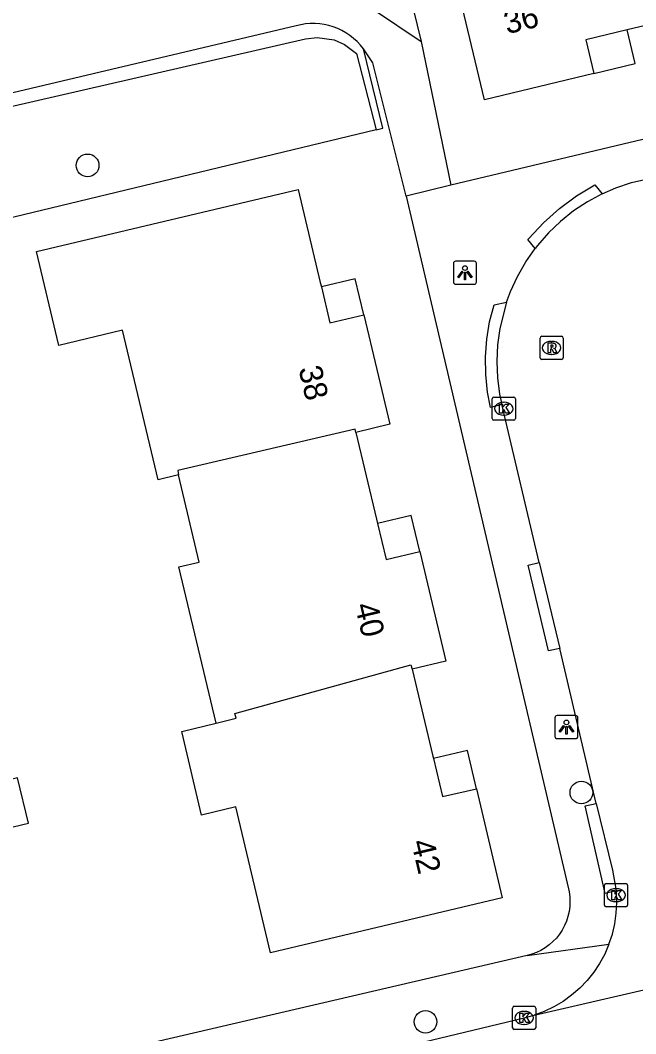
# Model space of a CAD drawing. Extents: x 162026 to 163499, y 387297 to 388169.
# Drawn here: x 163062.96 to 163089.54, y 388037.54 to 388081.31 of the extents above; entities that cross this region are included whole.
import ezdxf

# ---------------------------------------------------------------- set-up
doc = ezdxf.new("R2010")
doc.units = 0
for name, color, linetype in [('IMGEO_Boom', 7, 'Continuous'), ('IMGEO_Groenvoorziening', 7, 'Continuous'), ('IMGEO_Haag', 7, 'Continuous'), ('IMGEO_Kolk', 7, 'Continuous'), ('IMGEO_Lichtpunt', 7, 'Continuous'), ('IMGEO_Pand', 7, 'Continuous'), ('IMGEO_Pand_nummerreeks', 7, 'Continuous'), ('IMGEO_Pand_overbouw', 7, 'Continuous'), ('IMGEO_Rijbaan_lokaal_open', 7, 'Continuous'), ('IMGEO_Rioolput', 7, 'Continuous'), ('IMGEO_Voetpad_open', 7, 'Continuous')]:
    doc.layers.add(name, color=color, linetype=linetype)

msp = doc.modelspace()

# ---------------------------------------------------------------- linework, layer by layer
at = {"layer": 'IMGEO_Boom'}
for centre in [(163065.866, 388075.04), (163087.189, 388047.962), (163080.455, 388038.056)]:
    msp.add_circle(centre, 0.489, dxfattribs=at)
at = {"layer": 'IMGEO_Groenvoorziening'}
for points in [[(163076.506, 388098.756), (163075.809, 388098.613), (163080.276, 388080.394)], [(163078.327, 388076.574), (163054.666, 388070.869), (163062.893, 388035.814)]]:
    msp.add_lwpolyline(points, dxfattribs=at)
at = {"layer": 'IMGEO_Haag'}
for points in [[(163049.591, 388075.097), (163049.632, 388074.917), (163049.699, 388074.625), (163075.271, 388080.502), (163075.773, 388080.561), (163076.519, 388080.454), (163076.958, 388080.265), (163077.472, 388079.866), (163078.327, 388076.574)], [(163078.327, 388076.574), (163078.618, 388076.644), (163077.774, 388080.071)]]:
    msp.add_lwpolyline(points, dxfattribs=at)
at = {"layer": 'IMGEO_Kolk'}
for p, q in [((163083.338, 388064.108), (163083.338, 388064.96)), ((163083.413, 388065.034), (163084.265, 388065.034)), ((163084.339, 388064.96), (163084.339, 388064.108)), ((163083.826, 388064.814), (163083.851, 388064.814)), ((163084.265, 388064.034), (163083.413, 388064.034)), ((163083.849, 388064.254), (163083.824, 388064.254)), ((163088.186, 388043.101), (163088.186, 388043.953)), ((163088.261, 388044.027), (163089.113, 388044.027)), ((163089.187, 388043.953), (163089.187, 388043.101)), ((163088.674, 388043.807), (163088.699, 388043.807)), ((163089.113, 388043.027), (163088.261, 388043.027)), ((163088.697, 388043.247), (163088.672, 388043.247)), ((163084.215, 388037.801), (163084.215, 388038.653)), ((163084.29, 388038.727), (163085.142, 388038.727)), ((163085.216, 388038.653), (163085.216, 388037.801)), ((163084.703, 388038.507), (163084.728, 388038.507)), ((163085.142, 388037.727), (163084.29, 388037.727)), ((163084.726, 388037.947), (163084.701, 388037.947))]:
    msp.add_line(p, q, dxfattribs=at)
for points in [[(163083.338, 388064.108), (163083.338, 388064.96)], [(163083.413, 388065.034), (163084.265, 388065.034)], [(163084.339, 388064.96), (163084.339, 388064.108)], [(163083.659, 388064.734), (163083.782, 388064.734), (163083.782, 388064.583), (163083.912, 388064.734), (163084.076, 388064.734), (163083.93, 388064.583), (163084.083, 388064.334), (163083.931, 388064.334), (163083.846, 388064.498), (163083.782, 388064.431), (163083.782, 388064.334), (163083.659, 388064.334), (163083.659, 388064.734)], [(163084.265, 388064.034), (163083.413, 388064.034)], [(163088.186, 388043.101), (163088.186, 388043.953)], [(163088.261, 388044.027), (163089.113, 388044.027)], [(163089.187, 388043.953), (163089.187, 388043.101)], [(163088.507, 388043.727), (163088.63, 388043.727), (163088.63, 388043.576), (163088.76, 388043.727), (163088.924, 388043.727), (163088.778, 388043.576), (163088.931, 388043.327), (163088.779, 388043.327), (163088.694, 388043.491), (163088.63, 388043.424), (163088.63, 388043.327), (163088.507, 388043.327), (163088.507, 388043.727)], [(163089.113, 388043.027), (163088.261, 388043.027)], [(163084.215, 388037.801), (163084.215, 388038.653)], [(163084.29, 388038.727), (163085.142, 388038.727)], [(163085.216, 388038.653), (163085.216, 388037.801)], [(163084.536, 388038.427), (163084.659, 388038.427), (163084.659, 388038.276), (163084.789, 388038.427), (163084.953, 388038.427), (163084.807, 388038.276), (163084.96, 388038.027), (163084.808, 388038.027), (163084.723, 388038.191), (163084.659, 388038.124), (163084.659, 388038.027), (163084.536, 388038.027), (163084.536, 388038.427)], [(163085.142, 388037.727), (163084.29, 388037.727)]]:
    msp.add_lwpolyline(points, dxfattribs=at)
for centre, start, end in [((163083.415, 388064.958), 91.552, 178.448), ((163083.415, 388064.958), 91.552, 178.448), ((163084.263, 388064.958), 1.552, 88.448), ((163084.263, 388064.958), 1.552, 88.448), ((163083.415, 388064.11), 181.552, 268.448), ((163083.415, 388064.11), 181.552, 268.448), ((163084.263, 388064.11), 271.552, 358.448), ((163084.263, 388064.11), 271.552, 358.448), ((163088.263, 388043.951), 91.552, 178.448), ((163088.263, 388043.951), 91.552, 178.448), ((163089.111, 388043.951), 1.552, 88.448), ((163089.111, 388043.951), 1.552, 88.448), ((163088.263, 388043.103), 181.552, 268.448), ((163088.263, 388043.103), 181.552, 268.448), ((163089.111, 388043.103), 271.552, 358.448), ((163089.111, 388043.103), 271.552, 358.448), ((163084.292, 388038.651), 91.552, 178.448), ((163084.292, 388038.651), 91.552, 178.448), ((163085.14, 388038.651), 1.552, 88.448), ((163085.14, 388038.651), 1.552, 88.448), ((163084.292, 388037.803), 181.552, 268.448), ((163084.292, 388037.803), 181.552, 268.448), ((163085.14, 388037.803), 271.552, 358.448), ((163085.14, 388037.803), 271.552, 358.448)]:
    msp.add_arc(centre, 0.0765, start, end, dxfattribs=at)
for centre, major_axis, ratio, start_param, end_param in [((163083.825, 388064.534), (-0.387, 0.002), 0.722429, 4.712389, 7.853982), ((163083.85, 388064.534), (-0.39, 0.002), 0.717154, 1.570796, 4.712389), ((163088.673, 388043.527), (-0.387, 0.002), 0.722429, 4.712389, 7.853982), ((163088.698, 388043.527), (-0.39, 0.002), 0.717154, 1.570796, 4.712389), ((163084.702, 388038.227), (-0.387, 0.002), 0.722429, 4.712389, 7.853982), ((163084.727, 388038.227), (-0.39, 0.002), 0.717154, 1.570796, 4.712389)]:
    msp.add_ellipse(centre, major_axis=major_axis, ratio=ratio, start_param=start_param, end_param=end_param, dxfattribs=at)
at = {"layer": 'IMGEO_Lichtpunt'}
for p, q in [((163081.661, 388070.807), (163081.661, 388070)), ((163081.661, 388070.807), (163081.661, 388070)), ((163082.563, 388070.902), (163081.755, 388070.902)), ((163082.563, 388070.902), (163081.755, 388070.902)), ((163082.657, 388070), (163082.657, 388070.807)), ((163082.657, 388070), (163082.657, 388070.807)), ((163081.755, 388069.906), (163082.563, 388069.906)), ((163081.755, 388069.906), (163082.563, 388069.906)), ((163086.947, 388051.282), (163086.139, 388051.282)), ((163086.947, 388051.282), (163086.139, 388051.282)), ((163086.045, 388051.187), (163086.045, 388050.38)), ((163086.045, 388051.187), (163086.045, 388050.38)), ((163087.041, 388050.38), (163087.041, 388051.187)), ((163087.041, 388050.38), (163087.041, 388051.187)), ((163086.139, 388050.286), (163086.947, 388050.286)), ((163086.139, 388050.286), (163086.947, 388050.286))]:
    msp.add_line(p, q, dxfattribs=at)
for points in [[(163082.035, 388070.471), (163082.074, 388070.443), (163081.886, 388070.181), (163081.848, 388070.208), (163082.035, 388070.471)], [(163082.137, 388070.423), (163082.184, 388070.423), (163082.184, 388070.101), (163082.137, 388070.101), (163082.137, 388070.423)], [(163082.247, 388070.443), (163082.285, 388070.47), (163082.472, 388070.208), (163082.433, 388070.18), (163082.247, 388070.443)], [(163086.419, 388050.851), (163086.458, 388050.823), (163086.27, 388050.561), (163086.232, 388050.588), (163086.419, 388050.851)], [(163086.631, 388050.823), (163086.669, 388050.85), (163086.856, 388050.588), (163086.817, 388050.56), (163086.631, 388050.823)], [(163086.521, 388050.803), (163086.568, 388050.803), (163086.568, 388050.481), (163086.521, 388050.481), (163086.521, 388050.803)]]:
    msp.add_lwpolyline(points, dxfattribs=at)
for centre in [(163082.16, 388070.605), (163086.544, 388050.985)]:
    msp.add_circle(centre, 0.0994, dxfattribs=at)
for centre, start, end in [((163081.755, 388070.807), 90, 180), ((163081.755, 388070.807), 90, 180), ((163082.563, 388070.807), 0, 90), ((163082.563, 388070.807), 0, 90), ((163081.755, 388070), 180, 270), ((163081.755, 388070), 180, 270), ((163082.563, 388070), 270, 0), ((163082.563, 388070), 270, 360), ((163086.139, 388051.187), 90, 180), ((163086.139, 388051.187), 90, 180), ((163086.947, 388051.187), 0, 90), ((163086.947, 388051.187), 0, 90), ((163086.139, 388050.38), 180, 270), ((163086.139, 388050.38), 180, 270), ((163086.947, 388050.38), 270, 0), ((163086.947, 388050.38), 270, 360)]:
    msp.add_arc(centre, 0.0946, start, end, dxfattribs=at)
at = {"layer": 'IMGEO_Pand'}
for points in [[(163092.878, 388081.777), (163089.166, 388080.892), (163087.382, 388080.466), (163087.73, 388079.006), (163083.003, 388077.877), (163080.619, 388087.867), (163079.923, 388090.785), (163083.347, 388091.603), (163084.043, 388088.685), (163090.997, 388090.345)], [(163069.79, 388061.672), (163068.914, 388061.463), (163067.379, 388067.923), (163064.624, 388067.268), (163063.662, 388071.316), (163065.052, 388071.646), (163074.959, 388074), (163075.914, 388069.982), (163075.96, 388069.788), (163076.328, 388068.241), (163077.787, 388068.587), (163078.91, 388063.858), (163077.451, 388063.512)], [(163077.451, 388063.512), (163077.419, 388063.656), (163069.755, 388061.869), (163069.79, 388061.672)], [(163077.451, 388063.512), (163078.343, 388059.756), (163078.385, 388059.58), (163078.757, 388058.015), (163080.216, 388058.361), (163081.34, 388053.633), (163079.881, 388053.287)], [(163071.411, 388050.955), (163069.809, 388057.698), (163070.685, 388057.907), (163069.79, 388061.672)], [(163071.411, 388050.955), (163072.287, 388051.164), (163072.225, 388051.376), (163079.825, 388053.466), (163079.881, 388053.287)], [(163079.881, 388053.287), (163080.773, 388049.533), (163080.799, 388049.422), (163081.187, 388047.79), (163082.658, 388048.124), (163083.769, 388043.407), (163073.768, 388041.031), (163072.27, 388047.338), (163070.788, 388046.985), (163069.929, 388050.601), (163071.411, 388050.955)], [(163060.797, 388048.102), (163061.261, 388046.152), (163063.308, 388046.64), (163062.844, 388048.59), (163060.797, 388048.102)]]:
    msp.add_lwpolyline(points, dxfattribs=at)
at = {"layer": 'IMGEO_Pand_overbouw'}
for points in [[(163089.166, 388080.892), (163087.382, 388080.466), (163087.73, 388079.006), (163089.515, 388079.432)], [(163077.42, 388070.135), (163075.96, 388069.788), (163076.328, 388068.241), (163077.787, 388068.587)], [(163079.844, 388059.927), (163078.385, 388059.58), (163078.757, 388058.015), (163080.216, 388058.361)], [(163082.271, 388049.768), (163080.799, 388049.422), (163081.187, 388047.79), (163082.658, 388048.124)]]:
    msp.add_lwpolyline(points, close=True, dxfattribs=at)
at = {"layer": 'IMGEO_Rijbaan_lokaal_open'}
for points in [[(163088.087, 388073.811), (163088.67, 388074.064), (163089.354, 388074.295), (163090.055, 388074.464), (163094.36, 388075.495)], [(163088.087, 388073.811), (163087.452, 388073.468), (163086.849, 388073.07), (163086.285, 388072.619), (163085.763, 388072.12), (163085.288, 388071.576), (163085.195, 388071.457)], [(163083.958, 388069.137), (163084.127, 388069.591), (163084.427, 388070.244), (163084.784, 388070.868), (163085.195, 388071.457)], [(163083.958, 388069.137), (163083.665, 388068), (163083.568, 388067.292), (163083.534, 388066.578), (163083.565, 388065.864), (163083.659, 388065.156), (163083.751, 388064.712)], [(163085.373, 388057.898), (163083.794, 388064.54), (163083.751, 388064.712)], [(163085.373, 388057.898), (163086.256, 388054.185)], [(163087.834, 388047.49), (163086.256, 388054.185)], [(163087.834, 388047.49), (163088.536, 388044.6), (163088.698, 388043.711)], [(163088.381, 388041.405), (163088.526, 388041.841), (163088.631, 388042.289), (163088.696, 388042.744), (163088.72, 388043.203), (163088.702, 388043.662), (163088.698, 388043.711)], [(163085.155, 388038.347), (163099.551, 388041.663)], [(163088.381, 388041.405), (163088.198, 388040.984), (163087.978, 388040.58), (163087.723, 388040.198), (163087.435, 388039.84), (163087.116, 388039.509), (163086.769, 388039.208), (163086.396, 388038.94), (163086.001, 388038.705), (163085.586, 388038.507), (163085.155, 388038.347)], [(163056.643, 388031.5), (163084.712, 388038.226), (163085.155, 388038.347)]]:
    msp.add_lwpolyline(points, dxfattribs=at)
at = {"layer": 'IMGEO_Rioolput'}
for p, q in [((163085.402, 388066.732), (163085.402, 388067.584)), ((163085.477, 388067.658), (163086.329, 388067.658)), ((163086.403, 388067.584), (163086.403, 388066.732)), ((163085.89, 388067.438), (163085.915, 388067.438)), ((163086.329, 388066.658), (163085.477, 388066.658)), ((163085.913, 388066.878), (163085.888, 388066.878))]:
    msp.add_line(p, q, dxfattribs=at)
for points in [[(163085.402, 388066.732), (163085.402, 388067.584)], [(163085.477, 388067.658), (163086.329, 388067.658)], [(163086.403, 388067.584), (163086.403, 388066.732)], [(163085.991, 388067.356), (163085.739, 388067.358), (163085.739, 388066.958)], [(163085.739, 388066.958), (163085.863, 388066.958), (163085.863, 388067.12), (163085.874, 388067.12)], [(163085.917, 388067.277), (163085.863, 388067.277), (163085.863, 388067.196)], [(163085.863, 388067.196), (163085.915, 388067.196)], [(163085.921, 388067.091), (163085.992, 388066.958), (163086.132, 388066.958), (163086.067, 388067.084)], [(163086.329, 388066.658), (163085.477, 388066.658)]]:
    msp.add_lwpolyline(points, dxfattribs=at)
for centre, radius, start, end in [((163085.479, 388067.582), 0.0765, 91.552, 178.448), ((163085.479, 388067.582), 0.0765, 91.552, 178.448), ((163086.327, 388067.582), 0.0765, 1.552, 88.448), ((163086.327, 388067.582), 0.0765, 1.552, 88.448), ((163085.873, 388067.067), 0.0533, 26.0293, 88.6989), ((163085.899, 388067.385), 0.19, 274.7715, 282.9687), ((163085.923, 388067.181), 0.0964, 77.0061, 93.1865), ((163085.937, 388067.238), 0.0378, 276.6634, 79.6772), ((163085.99, 388067.246), 0.109, 350.3612, 89.416), ((163085.988, 388067.246), 0.112, 277.5842, 350.9817), ((163085.972, 388067.031), 0.108, 29.5134, 73.7905), ((163085.479, 388066.734), 0.0765, 181.552, 268.448), ((163085.479, 388066.734), 0.0765, 181.552, 268.448), ((163086.327, 388066.734), 0.0765, 271.552, 358.448), ((163086.327, 388066.734), 0.0765, 271.552, 358.448)]:
    msp.add_arc(centre, radius, start, end, dxfattribs=at)
for centre, major_axis, ratio, start_param, end_param in [((163085.889, 388067.158), (-0.387, 0.002), 0.722429, 4.712389, 7.853982), ((163085.914, 388067.158), (-0.39, 0.002), 0.717154, 1.570796, 4.712389)]:
    msp.add_ellipse(centre, major_axis=major_axis, ratio=ratio, start_param=start_param, end_param=end_param, dxfattribs=at)
at = {"layer": 'IMGEO_Voetpad_open'}
for points in [[(163068.346, 388102.664), (163072.032, 388085.933), (163080.276, 388080.394)], [(163123.975, 388084.295), (163081.552, 388074.182)], [(163074.87, 388081.064), (163049.591, 388075.097)], [(163080.276, 388080.394), (163081.552, 388074.182)], [(163079.617, 388073.712), (163078.869, 388076.709), (163078.18, 388079.471), (163077.774, 388080.071)], [(163081.552, 388074.182), (163079.617, 388073.712)], [(163085.195, 388071.457), (163084.88, 388071.844), (163084.919, 388071.889), (163085.551, 388072.56), (163086.242, 388073.171), (163086.984, 388073.719), (163087.772, 388074.198), (163088.087, 388073.811)], [(163079.617, 388073.712), (163086.632, 388043.8), (163086.659, 388043.671), (163086.688, 388043.459), (163086.697, 388043.245), (163086.687, 388043.031), (163086.659, 388042.819), (163086.611, 388042.611), (163086.545, 388042.407), (163086.461, 388042.21), (163086.36, 388042.022), (163086.243, 388041.843), (163086.11, 388041.676), (163085.962, 388041.521), (163085.801, 388041.38), (163085.629, 388041.253), (163085.445, 388041.143), (163085.253, 388041.05), (163085.053, 388040.974), (163084.847, 388040.916)], [(163083.751, 388064.712), (163083.261, 388064.589), (163083.135, 388065.25), (163083.056, 388066.007), (163083.045, 388066.769), (163083.101, 388067.529), (163083.226, 388068.28), (163083.417, 388069.018), (163083.958, 388069.137)], [(163086.256, 388054.185), (163085.77, 388054.07), (163084.888, 388057.783), (163085.373, 388057.898)], [(163088.698, 388043.711), (163088.211, 388043.6), (163087.347, 388047.379), (163087.834, 388047.49)], [(163084.847, 388040.916), (163088.381, 388041.405)], [(163084.847, 388040.916), (163062.893, 388035.814)]]:
    msp.add_lwpolyline(points, dxfattribs=at)
msp.add_arc((163075.603, 388078.465), 2.701, 36.4982, 105.7464, dxfattribs=at)

# ---------------------------------------------------------------- texts
at = {"layer": 'IMGEO_Pand_nummerreeks'}
for s, rotation, p in [('36', 13.4301, (163083.978, 388080.701)), ('38', 283.3612, (163074.967, 388066.265)), ('40', 283.3726, (163077.397, 388056.039)), ('42', 283.2523, (163079.83, 388045.822))]:
    msp.add_text(s, height=1, rotation=rotation, dxfattribs=at).set_placement(p)

doc.saveas('drawing.dxf')
